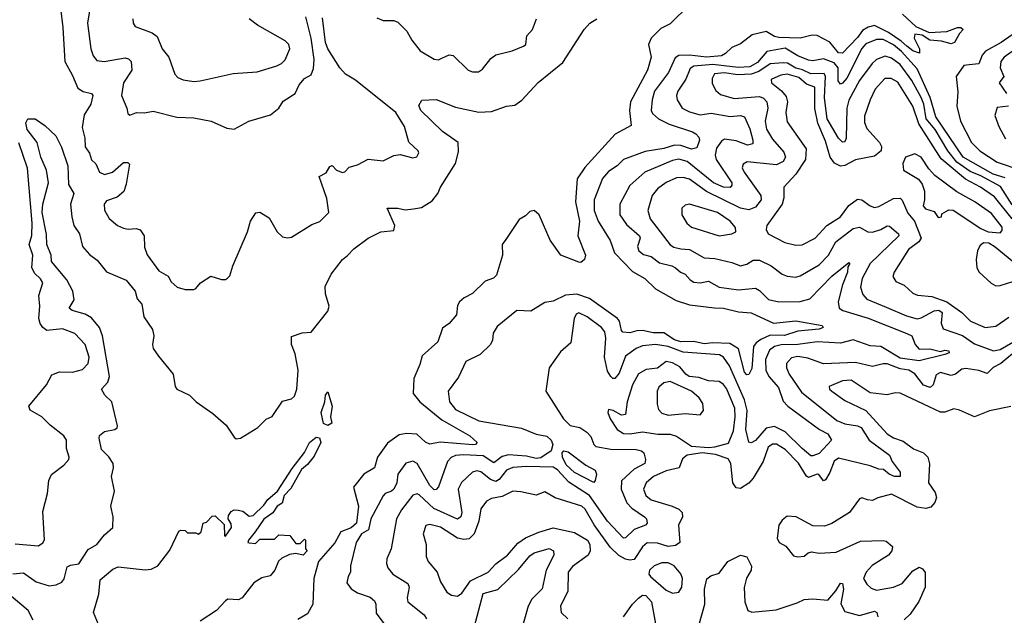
# Model space of a CAD drawing. Extents: x 1468344 to 1613994, y 525695 to 643861.
# Tile 319 of 427: x 1534287 to 1538915, y 620272 to 623072. Entities that reach past the tile are written whole.
import ezdxf

# ---------------------------------------------------------------- set-up
doc = ezdxf.new("R2010")
doc.units = 0

msp = doc.modelspace()

# ---------------------------------------------------------------- linework, layer by layer
at = {"layer": '0CON10XD'}
for points in [[(1534478.6, 623125), (1534490.2, 623035), (1534499.7, 622875), (1534535, 622808.6), (1534560.5, 622750.5), (1534585, 622733.9), (1534624.5, 622724.5), (1534630.6, 622715), (1534620.6, 622675), (1534590.4, 622625), (1534580.4, 622565), (1534592.7, 622515), (1534595, 622473.8), (1534614.3, 622444.3), (1534625, 622412.5), (1534645, 622393.8), (1534662.2, 622355), (1534685, 622344.3), (1534723.5, 622355), (1534775, 622400.4), (1534795, 622400.6), (1534802.4, 622392.4), (1534787.8, 622297.8), (1534776.7, 622263.3), (1534745, 622237.4), (1534695, 622220.5), (1534683.3, 622205), (1534685, 622176.7), (1534707.8, 622137.8), (1534746, 622105), (1534775, 622091.9), (1534796.6, 622086.6), (1534835, 622090.5), (1534853.6, 622083.6), (1534872, 622055), (1534873.1, 622003.1), (1534885.7, 621965.7), (1534940.9, 621890.9), (1534985, 621866.2), (1534999.5, 621839.5), (1535027.5, 621815), (1535065, 621804), (1535105, 621803.3), (1535115, 621807.5), (1535136.7, 621835), (1535185, 621866.2), (1535235, 621850), (1535255, 621850), (1535263.9, 621856.1), (1535275, 621867.5), (1535288.1, 621915), (1535357.5, 622075), (1535371.2, 622125), (1535396.4, 622163.6), (1535415, 622167.5), (1535459.5, 622139.5), (1535496.7, 622075), (1535521.7, 622051.7), (1535545, 622046.7), (1535565, 622050), (1535660.3, 622109.7), (1535697.3, 622122.7), (1535740, 622165), (1535730.8, 622230.8), (1535694, 622335), (1535727.6, 622352.4), (1535745, 622381.2), (1535755.9, 622385.9), (1535776.7, 622365), (1535805, 622353.8), (1535815, 622356.7), (1535835, 622378.8), (1535875, 622390), (1535925, 622416.7), (1535995, 622408.2), (1536045, 622433.5), (1536075, 622438.2), (1536135, 622422.7), (1536153.5, 622426.5), (1536163.1, 622445), (1536160, 622455), (1536115.9, 622495.9), (1536095, 622570), (1536055.6, 622635.6), (1535865, 622787.9), (1535818.2, 622815), (1535791.8, 622845), (1535735, 622934.6), (1535723.9, 622965), (1535711, 623081)], [(1534615, 623112.5), (1534605.9, 623055), (1534621.2, 622935), (1534632.3, 622902.3), (1534649.6, 622879.6), (1534684.6, 622874.6), (1534782, 622892), (1534797.9, 622887.9), (1534811.5, 622875), (1534813.8, 622835), (1534775.3, 622774.7), (1534765.5, 622715.5), (1534791.2, 622655), (1534795, 622630), (1534805, 622623.3), (1534836.1, 622636.1), (1534874.1, 622634.1), (1534915, 622641.4), (1535025.8, 622614.2), (1535105, 622610), (1535187.5, 622595), (1535261.2, 622561.2), (1535295, 622557.1), (1535363.3, 622595), (1535466.3, 622623.7), (1535504.6, 622655.4), (1535525, 622689.4), (1535581.1, 622725), (1535601.2, 622765), (1535625, 622795.6), (1535656.9, 622813.1), (1535668.4, 622841.6), (1535671.7, 622885), (1535657.2, 622985), (1535631.8, 623085)], [(1537435, 623141.2), (1537345, 623051.9), (1537300, 623030), (1537254.7, 622985.3), (1537243.2, 622955), (1537255.3, 622894.7), (1537238, 622835), (1537158, 622685), (1537153.8, 622645), (1537161.2, 622575), (1537086, 622534), (1536943.1, 622376.9), (1536906.6, 622323.4), (1536899.8, 622215), (1536918.6, 622125), (1536910.8, 622055), (1536945.9, 621965), (1536941.8, 621945), (1536925, 621930.5), (1536915, 621931.8), (1536831.2, 621965), (1536780, 622035), (1536728.5, 622155), (1536705, 622174.4), (1536685, 622170.8), (1536665, 622150), (1536635, 622132.2), (1536571.9, 622038.1), (1536554.5, 622015), (1536556, 621965), (1536528.7, 621871.3), (1536513.3, 621856.7), (1536475, 621843.1), (1536415, 621784), (1536376.7, 621765), (1536354.5, 621745.5), (1536345, 621727.5), (1536339.4, 621685), (1536305, 621644.3), (1536275, 621621.9), (1536251.8, 621558.2), (1536178, 621492), (1536168.3, 621451.7), (1536139.5, 621385), (1536136.7, 621315), (1536168, 621275), (1536270.4, 621190.4), (1536403.5, 621115), (1536438, 621085), (1536430, 621075), (1536416.9, 621073.1), (1536263.6, 621086.4), (1536215, 621076.4), (1536195, 621086.4), (1536154, 621124), (1536105, 621127.1), (1536070.3, 621119.7), (1536015, 621080.7), (1535968.2, 621015), (1535954.5, 620965), (1535905.3, 620934.7), (1535855.5, 620875), (1535878.7, 620785), (1535869.8, 620705), (1535845, 620682.5), (1535796, 620664), (1535767.5, 620612.5), (1535692.1, 620525), (1535669.4, 620445), (1535665.2, 620324.8), (1535640.4, 620279.6), (1535595, 620251.9)], [(1534255, 620466.6), (1534305, 620472.3), (1534365, 620429.7), (1534425, 620410), (1534458.8, 620415), (1534485, 620427.5), (1534496.1, 620443.9), (1534510, 620500), (1534525, 620508.1), (1534565.6, 620514.4), (1534609.3, 620580.7), (1534648.9, 620605), (1534685, 620650), (1534724, 620685), (1534726, 620735), (1534715.8, 620785), (1534732.9, 620855), (1534718.4, 620925), (1534728.6, 620965), (1534726.2, 620986.2), (1534706.5, 621016.5), (1534671.8, 621051.8), (1534660.8, 621105), (1534662.5, 621117.5), (1534685, 621136), (1534733.9, 621146.1), (1534745, 621152.5), (1534747, 621163), (1534720, 621275), (1534686.9, 621306.9), (1534672.2, 621335), (1534701.6, 621368.4), (1534709.5, 621395), (1534675.7, 621585), (1534661.4, 621625), (1534625, 621670.9), (1534595, 621687.9), (1534533.1, 621705), (1534519.6, 621715), (1534543.4, 621755), (1534536.2, 621795), (1534508.1, 621848.1), (1534436.9, 621935), (1534434.8, 621965), (1534414.8, 622015), (1534412.2, 622062.2), (1534393.3, 622165), (1534395.2, 622205), (1534421.6, 622305), (1534413.6, 622365), (1534385.7, 622425), (1534368.8, 622495), (1534322, 622555), (1534315, 622586.2), (1534325.8, 622605), (1534359.2, 622605), (1534405.7, 622575), (1534456.9, 622525), (1534482.7, 622472.7), (1534512.4, 622385), (1534517, 622297), (1534541.1, 622255), (1534525.3, 622204.7), (1534531.4, 622145), (1534540.6, 622105), (1534567.9, 622065), (1534582.8, 622005), (1534615, 621967.3), (1534650.6, 621940.6), (1534695, 621886.5), (1534787.5, 621847.5), (1534828.9, 621795), (1534839.2, 621759.2), (1534860.5, 621735), (1534870.4, 621675), (1534911.5, 621615), (1534916.9, 621585), (1534911.2, 621545), (1534914.6, 621525.4), (1534939.5, 621489.5), (1535008.6, 621405), (1535018.1, 621348.1), (1535025.5, 621335.5), (1535085, 621306.5), (1535116.2, 621276.2), (1535195, 621220.6), (1535257.5, 621165), (1535295, 621108.8), (1535305, 621102), (1535325, 621104), (1535405.8, 621154.2), (1535445, 621193.3), (1535473.9, 621206.1), (1535522.1, 621277.9), (1535565, 621290), (1535578.3, 621301.7), (1535590, 621335), (1535596.2, 621425), (1535581.7, 621501.7), (1535564.4, 621545), (1535565, 621582.5), (1535615, 621600), (1535656.9, 621603.1), (1535735, 621701.2), (1535741.1, 621725), (1535723.8, 621783.8), (1535722.9, 621817.1), (1535751.1, 621875), (1535805, 621944.3), (1535827.1, 621962.9), (1535857.8, 621995), (1535925, 622044.6), (1535985, 622073.8), (1536045, 622080), (1536049.6, 622105), (1536014.3, 622185.7), (1536064.6, 622185.4), (1536098.4, 622178.4), (1536138, 622182), (1536175, 622189.6), (1536225, 622220.8), (1536252.9, 622255), (1536265.3, 622285), (1536336, 622395), (1536350.2, 622449.8), (1536347.7, 622495), (1536275, 622545.5), (1536171.9, 622645), (1536162.3, 622667.7), (1536177, 622693), (1536245, 622696.2), (1536335, 622660.5), (1536445, 622636.9), (1536505, 622640.6), (1536575, 622664.4), (1536615, 622669.1), (1536646.9, 622693.1), (1536723.8, 622776.2), (1536839.2, 622870.8), (1536940, 623025), (1536966.2, 623055), (1537000, 623075)], [(1534818, 623075), (1534820, 623055), (1534829.5, 623039.5), (1534909.1, 623009.1), (1534932.9, 622992.9), (1534956, 622935), (1534988, 622895), (1535015.8, 622815), (1535029.5, 622799.5), (1535055, 622789.1), (1535105, 622781.6)], [(1535105, 622781.6), (1535135, 622784.1), (1535290.6, 622819.4), (1535403, 622827), (1535495, 622854.5), (1535517.5, 622865), (1535535, 622882.9), (1535556.9, 622935), (1535551.5, 622955), (1535535, 622972.9), (1535405, 623045.8), (1535365, 623075.8)], [(1538437, 623097), (1538499.2, 623039.2), (1538561.5, 623011.5), (1538645, 623015.8), (1538695, 623035.6), (1538710, 623035), (1538722.5, 623025), (1538703.9, 623006.1), (1538681.2, 622965), (1538665, 622958.6), (1538620.3, 622970.3), (1538565, 622974.7), (1538528.3, 622998.3), (1538495, 623003.3), (1538491.5, 622985), (1538516.4, 622935), (1538516.4, 622913.6), (1538485, 622924.5), (1538456.7, 622946.6), (1538431, 622971), (1538371, 623011), (1538305, 623044.4), (1538275, 623036.8), (1538248.6, 623021.4), (1538225, 622987.8), (1538155, 622914.3), (1538135, 622915.3), (1538095.4, 622965.4), (1538035, 622997.3), (1538011.2, 622998.8), (1537955, 622985.2), (1537855, 622987.8), (1537835, 622992.5), (1537795, 623015.9), (1537729.8, 623000.2), (1537675, 622957.9), (1537635, 622940.8), (1537605, 622912.4), (1537585, 622901.9), (1537515.1, 622894.9), (1537435.1, 622904.9), (1537385, 622904), (1537367.5, 622892.5), (1537336.2, 622823.8), (1537270.8, 622735), (1537260.5, 622695), (1537255.3, 622645.3), (1537261, 622631), (1537290, 622605), (1537339.9, 622579.9), (1537450, 622545), (1537465.7, 622535), (1537479.4, 622519.4), (1537483.1, 622505), (1537470.3, 622469.7), (1537445, 622462.5), (1537395, 622480.7), (1537365, 622481.1), (1537315, 622466.6), (1537227.5, 622452.5), (1537125.7, 622414.3), (1537095, 622384.1), (1537055, 622358.5), (1537026.8, 622325), (1536986.5, 622225), (1536987.2, 622175), (1537006.1, 622125), (1537063, 622033), (1537082.5, 621975), (1537168.1, 621888.2), (1537225.8, 621855.8), (1537275, 621806.3), (1537372, 621752), (1537435, 621730.8), (1537552.8, 621717.2), (1537595, 621716.4), (1537665, 621699.1), (1537725, 621693.2), (1537830, 621645), (1537935, 621656.3), (1538059.5, 621635), (1538063.3, 621625), (1538045, 621616.9), (1537945, 621607.9), (1537882.6, 621587.4), (1537815, 621588.7), (1537771.1, 621568.9), (1537748, 621552), (1537736.7, 621535), (1537727.9, 621432.1), (1537715, 621403.8), (1537705, 621402.9), (1537693.6, 621415), (1537665.4, 621525), (1537625, 621550.2), (1537545, 621553.1), (1537505, 621547.7), (1537455, 621558.7), (1537395, 621557.2), (1537365, 621566.8), (1537315, 621599.9), (1537265, 621600.2), (1537215, 621611.5), (1537188.5, 621608.5), (1537155, 621599.7), (1537122.7, 621602.7), (1537115, 621610), (1537105.7, 621655), (1537096.5, 621666.5), (1536965, 621761.9), (1536905, 621781.7), (1536853.1, 621776.9), (1536795, 621749.2), (1536755, 621742), (1536688.9, 621701.1), (1536623.8, 621705), (1536530.7, 621629.3), (1536512.5, 621597.5), (1536509.3, 621565), (1536499.5, 621545), (1536451.4, 621498.6), (1536384.5, 621465), (1536349.2, 621390.7), (1536301.1, 621325), (1536307, 621275), (1536335, 621239.2), (1536445, 621186.6), (1536645, 621151.2), (1536715, 621123.5), (1536765, 621114.1), (1536784.7, 621095), (1536792.2, 621075), (1536784.4, 621045), (1536737, 621013), (1536715, 621009.2), (1536669.4, 621019.4), (1536584.3, 621025.7), (1536555, 621018), (1536515, 620988.6), (1536465, 621021), (1536373.2, 621026.8), (1536335, 621022.7), (1536315.5, 621014.5), (1536298.5, 620995), (1536255, 620875.7), (1536245, 620862.7), (1536235, 620862.3), (1536215, 620881.6), (1536155, 620986.2), (1536135, 620996.2), (1536102.6, 620987.4), (1536065, 620935.7), (1536059, 620895), (1536045, 620865.4), (1536035, 620855.5), (1536005.3, 620844.7), (1535995, 620832.9), (1535937.5, 620725), (1535926, 620674), (1535893.3, 620655), (1535867.8, 620615), (1535841.5, 620505), (1535841.9, 620475), (1535831.1, 620455), (1535824.3, 620425), (1535845, 620396.8), (1535875, 620378), (1535935, 620356.9), (1535955, 620340.6), (1535961.1, 620325), (1535962, 620282), (1536012.5, 620215)], [(1535965, 623080.5), (1535995, 623067.3), (1536045, 623067.8), (1536065, 623060.6), (1536107.3, 623017.3), (1536130.4, 622975), (1536168.8, 622925), (1536235, 622885.5), (1536255, 622883.5), (1536270.7, 622890.7), (1536305, 622906.5), (1536325, 622902.5), (1536395, 622834.5), (1536415, 622826.9), (1536443.2, 622826.8), (1536461.7, 622838.3), (1536501.1, 622888.9), (1536525, 622907.1), (1536602.5, 622925), (1536655, 622946.7), (1536665.8, 622955), (1536671.2, 622995), (1536697.5, 623025), (1536716, 623075)], [(1539003.1, 623036.9), (1538900, 622965), (1538826.8, 622923.2), (1538811.6, 622905), (1538795, 622864.4), (1538750.7, 622859.3), (1538725, 622856.9), (1538688.2, 622805), (1538696.8, 622733.2), (1538691.6, 622665), (1538709.8, 622595), (1538761.6, 622495), (1538800, 622455), (1538882.3, 622402.3), (1538992.5, 622365)], [(1538431.7, 622921.7), (1538395, 622953.9), (1538345, 622977.9), (1538315, 622979), (1538265, 622958.8), (1538245, 622935.8), (1538175, 622797.1), (1538155, 622772.7), (1538145, 622769.2), (1538134.1, 622784.1), (1538133.5, 622845), (1538115, 622869.4), (1538065, 622888.3), (1538015, 622878.7), (1537995, 622881), (1537945, 622901), (1537885, 622938.4), (1537798.5, 622921.5), (1537755, 622871), (1537719.7, 622850.3), (1537663.5, 622846.5), (1537545, 622861.1), (1537455, 622853), (1537437.9, 622842.1), (1537418.5, 622791.5), (1537380.6, 622735), (1537374.7, 622715), (1537377.2, 622695), (1537401.5, 622655), (1537435, 622638.4), (1537485, 622623.8), (1537537.4, 622632.6), (1537626.5, 622616.5), (1537675, 622621), (1537693.3, 622615), (1537718.3, 622558.3), (1537733.3, 622505), (1537732.6, 622487.4), (1537708.6, 622481.4), (1537655, 622502.1), (1537600, 622510), (1537585, 622500.9), (1537562.9, 622467.1), (1537556.7, 622435), (1537561.2, 622415), (1537633.6, 622305), (1537635, 622293.3), (1537627.2, 622282.8), (1537595.8, 622284.3), (1537548.4, 622305), (1537425, 622404.4), (1537385, 622416), (1537355, 622410), (1537225.5, 622354.5), (1537155, 622291.5), (1537108, 622205), (1537107.8, 622155), (1537139, 622109), (1537200, 622055), (1537202.7, 622045), (1537191, 622005), (1537197.9, 621985), (1537218.7, 621968.6), (1537255, 621957.9), (1537295, 621928.9), (1537352, 621915), (1537370, 621905), (1537393.3, 621885), (1537415.4, 621875.4), (1537438.2, 621848.2), (1537455, 621838), (1537485, 621835.2), (1537525, 621842), (1537574.8, 621814.8), (1537665, 621801.6), (1537745, 621809.1), (1537765, 621798.8), (1537806.5, 621756.5), (1537855, 621744.8), (1537955, 621746.3), (1538000.5, 621759.5), (1538105, 621866.3), (1538185, 621930.8), (1538188.9, 621925), (1538180.2, 621909.8), (1538178, 621885), (1538154.8, 621825.2), (1538133.7, 621745), (1538139.2, 621715), (1538155.7, 621705), (1538275, 621669.2), (1538456.4, 621596.4), (1538480.8, 621585), (1538496, 621545), (1538515, 621522.5), (1538565.4, 621524.6), (1538615, 621512.5), (1538635, 621517.8), (1538653.8, 621515), (1538655.7, 621505), (1538635, 621497.9), (1538515, 621468.4), (1538425, 621481.1), (1538335, 621535.7), (1538285, 621538.5), (1538205, 621566.6), (1538145, 621551.2), (1538035, 621557.6), (1537945, 621544.3), (1537866.7, 621543.3), (1537834.5, 621535), (1537811.9, 621518.1), (1537793, 621475), (1537793.7, 621425), (1537809, 621395), (1537853.1, 621343.1), (1537875, 621278.5), (1537897.5, 621255), (1538046.1, 621145), (1538085.7, 621125), (1538102.9, 621095), (1538045, 621033.2), (1538015, 621021.1), (1538005, 621021.9), (1537965, 621055.9), (1537885.1, 621135.1), (1537835, 621160), (1537795, 621151.4), (1537745, 621093.2), (1537725, 621082.2), (1537715, 621085.7), (1537700.6, 621145), (1537707.1, 621235), (1537694.5, 621285), (1537622.7, 621445), (1537595, 621485.4), (1537576.8, 621496.8), (1537405, 621509.6), (1537335, 621534.8), (1537275.2, 621544.8), (1537215, 621538.3), (1537185, 621526.3), (1537135, 621489.6), (1537105, 621410), (1537085, 621385.4), (1537075, 621385.4), (1537065, 621394.6), (1537050.4, 621419.6), (1537035.2, 621485), (1537041.9, 621575), (1537038.1, 621605), (1537021.3, 621625), (1536955, 621674.6), (1536915, 621694.2), (1536902.6, 621687.4), (1536893.2, 621666.8), (1536877.7, 621552.3), (1536829.6, 621510.4), (1536775.3, 621435), (1536760.4, 621325), (1536842.6, 621195), (1536875, 621164.7), (1536920, 621155), (1536953.1, 621133.1), (1536972.2, 621112.2), (1536985.2, 621075.2), (1536995.2, 621065.2), (1537065, 621052.2), (1537185, 621050.8), (1537210, 621045), (1537220.8, 621035), (1537228.5, 621005), (1537225.4, 620985), (1537175, 620959.5), (1537115.6, 620904.4), (1537113.6, 620865), (1537140.2, 620800.2), (1537165, 620775.3), (1537224.3, 620735), (1537233.1, 620725), (1537236.7, 620705), (1537228, 620695), (1537174.5, 620675.5), (1537135, 620635.5), (1537125, 620635.4), (1537049.3, 620715), (1536965, 620834.8), (1536867.6, 620897.6), (1536815, 620955.2), (1536795, 620967.7), (1536668.8, 620971.2), (1536605, 620966.8), (1536575, 620953.6), (1536540.1, 620909.9), (1536525, 620901.3), (1536500.4, 620910.4), (1536455, 620946.8), (1536435, 620951.4), (1536415.6, 620945), (1536364.3, 620895.7), (1536348.2, 620865), (1536364.6, 620755.4), (1536360.5, 620735), (1536345, 620723.9), (1536233.7, 620773.7), (1536165, 620838.9), (1536155, 620843.1), (1536135, 620836.4), (1536081.9, 620768.2), (1536057.6, 620725), (1536032.9, 620585), (1536012.9, 620537.1), (1536011.1, 620515), (1536017.3, 620495), (1536040.3, 620465), (1536110.9, 620420.9), (1536117.1, 620405), (1536107.7, 620355), (1536110.9, 620335), (1536188.2, 620275), (1536198.5, 620255)], [(1538918.4, 622328.4), (1538862.5, 622345), (1538722.2, 622425), (1538592.5, 622615), (1538566.1, 622706.1), (1538505, 622840.9), (1538431.7, 622921.7)], [(1539005, 622959.4), (1538915, 622896.2), (1538899, 622875), (1538896.3, 622845), (1538912.9, 622805), (1538890.7, 622775), (1538924.8, 622725)], [(1538951.7, 622201.7), (1538897.6, 622287.6), (1538805, 622338.2), (1538755, 622358), (1538691.6, 622401.6), (1538649.7, 622455), (1538590.4, 622555), (1538548.3, 622605), (1538536.7, 622675), (1538525, 622706.2), (1538480.8, 622785), (1538425, 622861.5), (1538385, 622890.7), (1538355, 622900), (1538315, 622884.1), (1538294.4, 622865.6), (1538235, 622786.2), (1538185, 622693.6), (1538174.8, 622655), (1538171.5, 622515), (1538165, 622497.5), (1538155, 622495.6), (1538135, 622514.6), (1538083.2, 622605), (1538070.6, 622705), (1538074.1, 622804.1), (1538068, 622818), (1538005, 622816.9), (1537966.5, 622836.5), (1537935, 622843.2), (1537896.6, 622866.6), (1537875, 622869.3), (1537815, 622863.6), (1537761.6, 622828.4), (1537725, 622815.5), (1537663.1, 622813.1), (1537597.8, 622822.2), (1537553.6, 622816.4), (1537541.8, 622795), (1537541.2, 622771.2), (1537559.4, 622739.4), (1537580.3, 622720.3), (1537645, 622700.7), (1537765, 622711.1), (1537782.9, 622702.9), (1537799.3, 622685), (1537804.2, 622655), (1537791.6, 622595), (1537797.2, 622557.2), (1537825, 622510), (1537878.7, 622448.7), (1537886.7, 622425), (1537876.2, 622405), (1537845, 622389), (1537706.8, 622403.2), (1537687.9, 622392.1), (1537683.5, 622375), (1537693.1, 622355), (1537771.2, 622245), (1537772.4, 622225), (1537745, 622190.5), (1537715, 622177.2), (1537675, 622185.9), (1537515, 622264.8), (1537435, 622322.6), (1537405, 622330), (1537375, 622327.9), (1537325, 622307.1), (1537285, 622276.8), (1537259.6, 622245), (1537239.1, 622175), (1537250.9, 622135), (1537344.1, 622014.1), (1537362.1, 622002.1), (1537395.2, 621995.2), (1537435, 621991.8), (1537505, 621952.2), (1537555, 621948.8), (1537635, 621930.3), (1537675, 621914.7), (1537705, 621922.5), (1537735, 621941.6), (1537765, 621941.8), (1537818.9, 621915), (1537871.4, 621875), (1537895, 621866), (1537935, 621862), (1537955, 621867.5), (1538045, 621919.4), (1538088.9, 621965), (1538122.7, 622027.3), (1538205, 622089.7), (1538235, 622096.2), (1538274.1, 622074.1), (1538295, 622072.2), (1538335.2, 622084.8), (1538365, 622102.5), (1538375, 622101.2), (1538417.5, 622065), (1538420, 622055), (1538284.8, 621925), (1538247.6, 621855), (1538239.7, 621815), (1538250.2, 621780.2), (1538268.2, 621758.2), (1538360.5, 621720.5), (1538455, 621680.2), (1538505, 621666.3), (1538525, 621670.2), (1538585, 621703.5), (1538606.9, 621706.9), (1538622.7, 621695), (1538618.3, 621645), (1538628.5, 621618.5), (1538717.9, 621587.9), (1538775, 621548.8), (1538865, 621515.2), (1538895, 621521.6), (1538955, 621555.3)], [(1538952.2, 622135), (1538869.4, 622239.4), (1538802.5, 622285), (1538732.7, 622322.7), (1538618.3, 622418.3), (1538512.6, 622582.6), (1538485.9, 622665), (1538415, 622777.9), (1538383.8, 622795), (1538352.9, 622795), (1538308.1, 622745), (1538285, 622695.5), (1538257.9, 622617.9), (1538258, 622588), (1538269.7, 622559.7), (1538328.8, 622495), (1538338.4, 622475), (1538336.5, 622455), (1538305, 622430.2), (1538215, 622412.3), (1538165, 622385.9), (1538145, 622383.3), (1538117, 622397), (1538097, 622425), (1538075, 622501.1), (1538039.3, 622585), (1538024.8, 622654.8), (1538024.1, 622755), (1537985, 622767.9), (1537950, 622800), (1537895, 622815.8), (1537865, 622811.5), (1537820, 622790), (1537820.9, 622775), (1537867.2, 622737.2), (1537890, 622710), (1537896.5, 622685), (1537888.6, 622635), (1537895, 622590.8), (1537983.8, 622463.8), (1537981.4, 622415), (1537935.2, 622344.8), (1537879.1, 622285), (1537878.8, 622235), (1537871.2, 622205), (1537799.5, 622105), (1537795.6, 622085), (1537805.7, 622065), (1537883.8, 622023.8), (1537935, 622011.8), (1537965, 622013.4), (1538025.7, 622044.3), (1538080.7, 622105), (1538144.7, 622145), (1538185, 622198.6), (1538225, 622227.5), (1538245, 622225.2), (1538285, 622195.9), (1538305, 622189.1), (1538325, 622193.1), (1538395, 622231.4), (1538425, 622232.1), (1538435, 622222.9), (1538462.1, 622162.1), (1538492.3, 622125), (1538523.9, 622045), (1538513, 622027), (1538465, 621991.2), (1538397.5, 621885), (1538390.6, 621865), (1538405, 621841.1), (1538445, 621823.5), (1538485.8, 621785.8), (1538506.4, 621776.4), (1538575, 621771), (1538645, 621745.5), (1538714.7, 621695), (1538756.2, 621655), (1538825, 621625.3), (1538875, 621630.6), (1538936.8, 621673.2)], [(1538935, 622664.4), (1538881.8, 622658.2), (1538871.3, 622621.3), (1538889.1, 622569.1), (1538920.8, 622510.8)], [(1534265, 620608.6), (1534375, 620598.5), (1534395, 620613.1), (1534402.9, 620627.1), (1534395, 620760), (1534418.1, 620845), (1534424.3, 620905), (1534436.8, 620933.2), (1534495, 620977.8), (1534518.2, 621005), (1534520, 621015), (1534506.2, 621056.2), (1534506.4, 621095), (1534494.4, 621115), (1534430.8, 621165), (1534391.5, 621205), (1534336.4, 621236.4), (1534330, 621255), (1534413.5, 621355), (1534437.6, 621402.4), (1534474, 621416), (1534535, 621415.3), (1534582.8, 621427.2), (1534608.9, 621455), (1534612.8, 621485), (1534595, 621544.5), (1534546.6, 621596.6), (1534488.5, 621618.5), (1534415, 621611.2), (1534395.2, 621625.2), (1534383.8, 621643.8), (1534376.9, 621666.9), (1534381.2, 621725), (1534376.1, 621775), (1534395.5, 621835), (1534384.1, 621854.1), (1534357.9, 621877.9), (1534343.5, 621905), (1534348.1, 621965), (1534331.5, 622015), (1534343.5, 622056.5), (1534345.5, 622115.5), (1534323.7, 622373.7), (1534283.1, 622493.1)], [(1538895, 622069.2), (1538905, 622080), (1538905, 622095.8), (1538855, 622160), (1538777.3, 622215), (1538691.9, 622261.9), (1538589.1, 622339.1), (1538560.7, 622370.7), (1538525, 622425.8), (1538495, 622441.2), (1538451.2, 622425), (1538438.6, 622395), (1538442, 622365), (1538511.7, 622321.7), (1538528.3, 622298.3), (1538540, 622265), (1538540, 622225), (1538533, 622197), (1538545, 622182.5), (1538585, 622170), (1538605, 622142.5), (1538620, 622145), (1538621.7, 622158.3), (1538655, 622177.5), (1538675, 622176.7), (1538805, 622090), (1538840, 622075), (1538895, 622069.2)], [(1537574.4, 622055.6), (1537635, 622064.4), (1537653.8, 622075), (1537651.4, 622095), (1537626.7, 622125), (1537566.7, 622165), (1537435, 622204.4), (1537415, 622200), (1537399.2, 622185), (1537400, 622155), (1537423.5, 622115), (1537445, 622097.1), (1537574.4, 622055.6)], [(1538875, 621821.1), (1538895, 621822), (1538985, 621851.1), (1538998.8, 621865), (1538999.8, 621885), (1538960.1, 621930.1), (1538871.7, 622001.7), (1538841.8, 622021.8), (1538817.6, 622022.4), (1538800.6, 622009.4), (1538788.6, 621985), (1538782.9, 621945), (1538785.5, 621905), (1538797.1, 621885), (1538853.3, 621833.3), (1538875, 621821.1)], [(1538268.4, 621448.4), (1538215, 621460.8), (1538065, 621454), (1537991, 621481), (1537945, 621488.4), (1537915, 621482.2), (1537891.8, 621455), (1537891.3, 621435), (1537903.4, 621405), (1537961.5, 621321.5), (1538128.4, 621188.4), (1538165, 621171.7), (1538225, 621163.1), (1538241.6, 621155), (1538279.8, 621095), (1538376.2, 621025), (1538387.3, 620995), (1538425.7, 620944.3), (1538425, 620924.4), (1538398.8, 620925), (1538373.2, 620935), (1538347.4, 620957.4), (1538325, 620958.4), (1538285, 620974.5), (1538135, 621010.3), (1538115, 620996.2), (1538095, 620943.6), (1538075, 620909.6), (1538065.5, 620904.5), (1538043.5, 620933.5), (1538035, 620935.3), (1537995, 620919.4), (1537985, 620925.3), (1537947, 620987), (1537885, 621051.7), (1537845, 621075.7), (1537825, 621075.9), (1537805, 621062.3), (1537781.6, 620995), (1537735, 620917.2), (1537715, 620893.6), (1537675, 620868.5), (1537655, 620871.1), (1537639.3, 620895), (1537630.2, 620985), (1537617.2, 621007.2), (1537557.4, 621027.4), (1537495, 621036.2), (1537424.8, 621025.2), (1537402.5, 621007.5), (1537386.5, 620965), (1537325, 620951), (1537266.7, 620925), (1537232.1, 620895), (1537219.7, 620865), (1537230, 620835), (1537254.6, 620815), (1537354.3, 620785), (1537385, 620771.1), (1537400.8, 620755), (1537402.5, 620735), (1537383.5, 620695), (1537389.2, 620615), (1537370.2, 620599.8), (1537335, 620595.6), (1537285, 620611.5), (1537237, 620613), (1537215, 620594.6), (1537175.9, 620535), (1537155, 620530.8), (1537135, 620535.5), (1537103.8, 620553.8), (1537061.8, 620591.8), (1536987.7, 620697.7), (1536945, 620771.2), (1536930, 620785), (1536804.1, 620824.1), (1536755, 620852.5), (1536715, 620836), (1536642.9, 620852.9), (1536605.2, 620854.8), (1536555, 620830.5), (1536505, 620821.1), (1536481.2, 620808.8), (1536455, 620772.5), (1536444.8, 620715.2), (1536423, 620655), (1536399.1, 620630.9), (1536375, 620628.4), (1536345, 620635.2), (1536265, 620686.9), (1536215, 620698.9), (1536195.3, 620694.7), (1536182.8, 620655), (1536197.8, 620605), (1536197.9, 620547.9), (1536206.5, 620525), (1536249.1, 620475), (1536265, 620428.8), (1536295, 620380.8), (1536317.2, 620367.2), (1536345, 620361.9), (1536365, 620376.9), (1536406.3, 620433.7), (1536488.5, 620475), (1536525.6, 620514.4), (1536579.7, 620555), (1536628.3, 620611.7), (1536663.9, 620636.1), (1536727.1, 620662.9), (1536795, 620682.9), (1536895, 620661.7), (1536956, 620626), (1536966.7, 620605), (1536968.5, 620575), (1536959.5, 620555), (1536885, 620502.1), (1536864.6, 620475), (1536862.9, 620385), (1536828.5, 620315), (1536831.9, 620285), (1536863.8, 620255)], [(1538981.2, 621525), (1538898.3, 621455), (1538863.4, 621436.6), (1538835, 621408.8), (1538795, 621423.3), (1538735, 621431.7), (1538715, 621428.4), (1538685, 621405.6), (1538665, 621400), (1538615, 621414.1), (1538595, 621401.8), (1538581.1, 621355), (1538567.2, 621342.8), (1538535, 621353.9), (1538495, 621406.7), (1538465.6, 621425), (1538425, 621430.7), (1538365, 621454.2), (1538345, 621454.7), (1538295, 621441.2), (1538268.4, 621448.4)], [(1537525, 621061.4), (1537555, 621064), (1537619.1, 621080.9), (1537641.6, 621138.4), (1537649.7, 621205), (1537648, 621245), (1537608.6, 621338.6), (1537595, 621357.5), (1537575, 621371.3), (1537524.8, 621374.8), (1537479.3, 621389.3), (1537433.8, 621395), (1537417.5, 621405), (1537389.4, 621439.4), (1537355, 621459.1), (1537325, 621464.8), (1537285, 621434.4), (1537232, 621428), (1537195, 621407.8), (1537166.7, 621355), (1537141.6, 621275), (1537134.4, 621215.6), (1537115, 621212.2), (1537076.2, 621235), (1537055, 621238.8), (1537051.4, 621225), (1537062.2, 621195), (1537095.5, 621145), (1537125, 621126.4), (1537155, 621124.8), (1537215, 621134.8), (1537286.8, 621123.2), (1537345, 621123.9), (1537374.4, 621114.4), (1537445, 621066.5), (1537525, 621061.4)], [(1537335, 621212.8), (1537415, 621221.2), (1537485, 621214.5), (1537501.4, 621235), (1537497.6, 621267.6), (1537481.1, 621295), (1537445, 621325.9), (1537345, 621370.4), (1537315, 621364.5), (1537290.5, 621345), (1537283.8, 621325), (1537282.8, 621265), (1537289.9, 621239.9), (1537305, 621221.8), (1537335, 621212.8)], [(1538946.1, 621253.9), (1538845, 621232.7), (1538775, 621204.2), (1538705, 621236.4), (1538677.1, 621242.9), (1538635, 621226.5), (1538615, 621226.2), (1538535, 621263.8), (1538425, 621316.2), (1538401.7, 621318.3), (1538365, 621308.5), (1538285, 621318.1), (1538195, 621376.8), (1538155, 621373.8), (1538092.5, 621347.5), (1538094.2, 621335), (1538104.3, 621325), (1538165, 621282.3), (1538264.7, 621234.7), (1538364.6, 621125), (1538395, 621106.4), (1538439.9, 621089.9), (1538488.2, 621055), (1538535.6, 621035), (1538555.6, 621015), (1538563.6, 620983.6), (1538559.1, 620895), (1538589.9, 620849.9), (1538595.9, 620825.9), (1538588.4, 620801.6), (1538570, 620780), (1538546.1, 620773.9), (1538505, 620780), (1538385, 620842.1), (1538320, 620825), (1538295, 620812), (1538272.5, 620815), (1538245, 620823.8), (1538235, 620818.8), (1538186.7, 620755), (1538105, 620704), (1538069.7, 620690.3), (1538015, 620692), (1537937.5, 620735), (1537895, 620738), (1537871.3, 620718.7), (1537856, 620695), (1537847.5, 620635), (1537857.5, 620615), (1537887.7, 620597.7), (1537925, 620551.2), (1537945, 620546.2), (1537975, 620550), (1537993.9, 620566.1), (1538009.3, 620570.7), (1538045, 620564), (1538125, 620569.2), (1538239.7, 620620.3), (1538345, 620624.4), (1538360.3, 620620.3), (1538390, 620595), (1538385.7, 620575), (1538370, 620555), (1538294.2, 620505.8), (1538265.3, 620475), (1538252.8, 620445), (1538268.3, 620418.3), (1538288.9, 620398.9), (1538315, 620390.9), (1538395, 620403.8), (1538435, 620422.1), (1538485, 620480.9), (1538515, 620497.8), (1538531.3, 620491.3), (1538543.6, 620473.6), (1538542.7, 620405), (1538512.7, 620337.3), (1538472.9, 620277.1), (1538445, 620250.5)], [(1535735, 621164.8), (1535714.2, 621174.2), (1535704, 621225), (1535721.3, 621275), (1535725, 621306), (1535735, 621322.2), (1535756.1, 621255), (1535748.1, 621205), (1535753.8, 621175), (1535735, 621164.8)], [(1534665, 620210), (1534633.2, 620285), (1534658.9, 620371.1), (1534665, 620438.8), (1534725, 620489.2), (1534750.4, 620499.6), (1534875.9, 620485.9), (1534905, 620489.2), (1534936, 620504), (1534992.3, 620577.7), (1535035, 620667.5), (1535045, 620672.5), (1535065, 620670), (1535075, 620660), (1535115, 620660), (1535127, 620653), (1535140, 620665), (1535150, 620705), (1535165, 620710), (1535191.7, 620738.3), (1535205, 620740), (1535248.3, 620698.3), (1535250, 620645), (1535255, 620643.3), (1535282.5, 620685), (1535281.7, 620701.7), (1535267.5, 620725), (1535268.3, 620741.7), (1535280.7, 620759.3), (1535295, 620767.5), (1535313.3, 620766.7), (1535335, 620761.4), (1535365, 620737.8), (1535385, 620741.3), (1535435, 620789.6), (1535453.1, 620816.9), (1535498.9, 620855), (1535567.8, 620962.2), (1535625, 621036.8), (1535648.6, 621085), (1535680.6, 621109.4), (1535696, 621106), (1535701.9, 621085), (1535670.4, 621019.6), (1535639.8, 620980.2), (1535612.1, 620957.9), (1535561.6, 620868.4), (1535530.3, 620835), (1535520.2, 620799.8), (1535496.9, 620785), (1535477, 620753), (1535435, 620723.6), (1535393.9, 620663.9), (1535362, 620625), (1535360, 620615), (1535365, 620612.5), (1535395, 620610), (1535415, 620630), (1535485, 620630), (1535505, 620650), (1535557, 620647), (1535585, 620610), (1535605, 620610), (1535625, 620630), (1535630, 620625), (1535630, 620585), (1535637.5, 620575), (1535620, 620555), (1535585, 620562.5), (1535555, 620557.5), (1535519.3, 620540.7), (1535503.9, 620526.1), (1535485.9, 620484.1), (1535465, 620457.5), (1535425, 620448.8), (1535387.5, 620425), (1535332.5, 620355), (1535315.9, 620344.1), (1535265, 620347.5), (1535255, 620340), (1535212, 620295), (1535134.7, 620245.3)], [(1536985, 620896), (1536895, 620942.9), (1536855, 620980), (1536838, 621015), (1536837.6, 621035), (1536844.6, 621045), (1536865, 621041.1), (1536947.8, 620977.8), (1536991.9, 620955), (1536997.8, 620935), (1536992.5, 620905), (1536985, 620896)], [(1536423.7, 620215), (1536465, 620374.6), (1536535, 620393.8), (1536632, 620488), (1536685, 620551.2), (1536705, 620565.3), (1536775, 620585.5), (1536795.6, 620575.6), (1536796.9, 620555), (1536761.6, 620485), (1536743.2, 620396.8), (1536695, 620347.5), (1536677.4, 620315), (1536645, 620203.8)], [(1537355, 620375.7), (1537385, 620380.8), (1537400, 620405), (1537402.5, 620445), (1537395, 620467.5), (1537362.9, 620505), (1537335, 620518), (1537305, 620519.3), (1537269.4, 620505), (1537247.8, 620485), (1537244.4, 620465), (1537251.9, 620455), (1537325, 620390), (1537355, 620375.7)], [(1537481.9, 620235), (1537507.4, 620325), (1537506.5, 620395), (1537516.5, 620443.5), (1537535, 620457.5), (1537575, 620470.9), (1537615.3, 620524.7), (1537675, 620555.5), (1537705, 620546.7), (1537726.6, 620503.4), (1537725.5, 620485), (1537702.8, 620447.2), (1537692.6, 620402.6), (1537694.7, 620335), (1537709.4, 620295), (1537727.6, 620287.6), (1537842.2, 620297.8), (1537941.1, 620331.1), (1537974.1, 620345.9), (1538015, 620349.7), (1538085, 620343.3), (1538123.3, 620386.7), (1538145, 620422.5), (1538155, 620422), (1538159.7, 620395), (1538146.4, 620326.4), (1538165, 620290.5), (1538235, 620271.8), (1538305, 620290.8), (1538316.2, 620285), (1538320.8, 620265)], [(1534349.9, 620249.9), (1534326.8, 620295), (1534227.7, 620377.7)], [(1537125.4, 620264.6), (1537167.4, 620325), (1537195, 620353.3), (1537215, 620366.2), (1537230, 620365), (1537256.5, 620335), (1537285, 620180)]]:
    msp.add_lwpolyline(points, dxfattribs=at)

doc.saveas('drawing.dxf')
